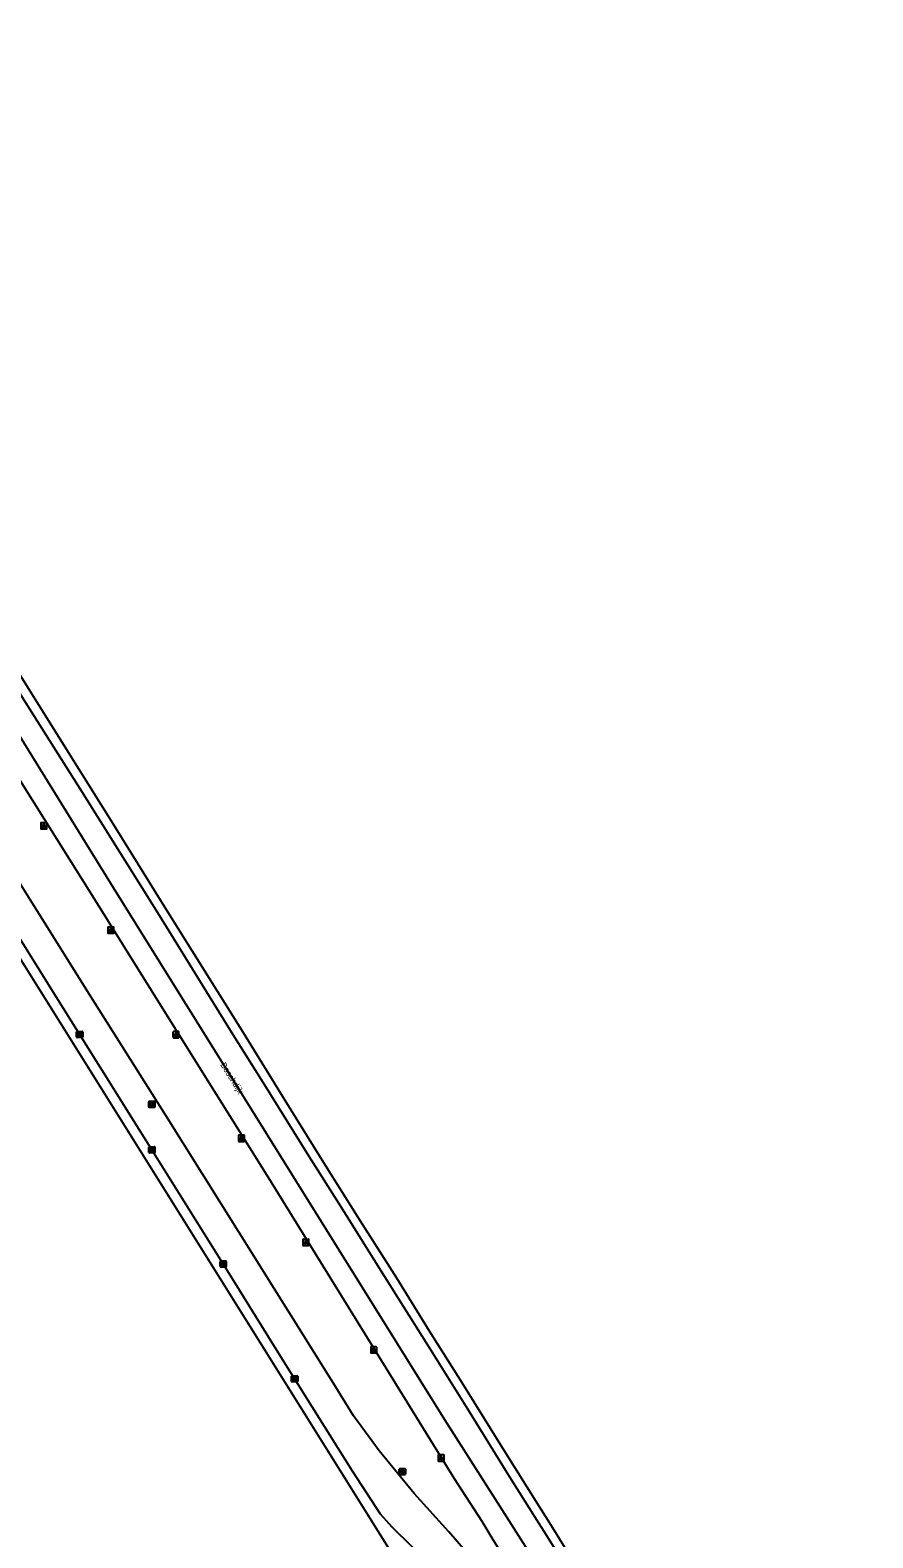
# Model space of a CAD drawing. Extents: x 158132 to 159658, y 385257 to 387209.
# Drawn here: x 159506.9 to 159644.4, y 385997.6 to 386243.5 of the extents above; entities that cross this region are included whole.
import ezdxf

# ---------------------------------------------------------------- set-up
doc = ezdxf.new("R2010")
doc.units = 0
for name, color, linetype in [('IMGEO_Kolk', 7, 'Continuous'), ('IMGEO_Lichtpunt', 7, 'Continuous'), ('IMGEO_Openbare_ruimte_label', 7, 'Continuous'), ('IMGEO_Rijbaan_lokaal_open', 7, 'Continuous'), ('IMGEO_Rijbaan_regionaal_gesloten', 7, 'Continuous'), ('IMGEO_Rioolput', 7, 'Continuous'), ('IMGEO_Voetpad_open', 7, 'Continuous')]:
    doc.layers.add(name, color=color, linetype=linetype)

msp = doc.modelspace()

# ---------------------------------------------------------------- linework, layer by layer
at = {"layer": 'IMGEO_Kolk'}
for p, q in [((159514.45, 386079.23), (159514.45, 386080.09)), ((159514.53, 386080.16), (159515.38, 386080.16)), ((159515.38, 386079.16), (159514.53, 386079.16)), ((159514.94, 386079.94), (159514.97, 386079.94)), ((159514.96, 386079.38), (159514.94, 386079.38)), ((159515.46, 386080.09), (159515.46, 386079.23)), ((159526.24, 386060.42), (159526.24, 386061.27)), ((159526.31, 386061.35), (159527.17, 386061.35)), ((159527.24, 386061.27), (159527.24, 386060.42)), ((159527.17, 386060.35), (159526.31, 386060.35)), ((159526.73, 386061.13), (159526.75, 386061.13)), ((159526.75, 386060.57), (159526.73, 386060.57)), ((159537.88, 386041.81), (159537.88, 386042.66)), ((159537.95, 386042.74), (159538.81, 386042.74)), ((159538.81, 386041.74), (159537.95, 386041.74)), ((159538.37, 386042.52), (159538.39, 386042.52)), ((159538.39, 386041.96), (159538.37, 386041.96)), ((159538.88, 386042.66), (159538.88, 386041.81)), ((159549.53, 386023.07), (159549.53, 386023.92)), ((159549.61, 386023.99), (159550.46, 386023.99)), ((159550.46, 386022.99), (159549.61, 386022.99)), ((159550.02, 386023.77), (159550.05, 386023.77)), ((159550.04, 386023.21), (159550.02, 386023.21)), ((159550.54, 386023.92), (159550.54, 386023.07))]:
    msp.add_line(p, q, dxfattribs=at)
for points in [[(159514.45, 386079.23), (159514.45, 386080.09)], [(159514.53, 386080.16), (159515.38, 386080.16)], [(159515.38, 386079.16), (159514.53, 386079.16)], [(159514.77, 386079.86), (159514.9, 386079.86), (159514.9, 386079.71), (159515.03, 386079.86), (159515.19, 386079.86), (159515.05, 386079.71), (159515.2, 386079.46), (159515.05, 386079.46), (159514.96, 386079.62), (159514.9, 386079.56), (159514.9, 386079.46), (159514.77, 386079.46), (159514.77, 386079.86)], [(159515.46, 386080.09), (159515.46, 386079.23)], [(159526.24, 386060.42), (159526.24, 386061.27)], [(159526.31, 386061.35), (159527.17, 386061.35)], [(159527.24, 386061.27), (159527.24, 386060.42)], [(159527.17, 386060.35), (159526.31, 386060.35)], [(159526.56, 386061.05), (159526.68, 386061.05), (159526.68, 386060.9), (159526.81, 386061.05), (159526.98, 386061.05), (159526.83, 386060.9), (159526.98, 386060.65), (159526.83, 386060.65), (159526.75, 386060.81), (159526.68, 386060.74), (159526.68, 386060.65), (159526.56, 386060.65), (159526.56, 386061.05)], [(159537.88, 386041.81), (159537.88, 386042.66)], [(159537.95, 386042.74), (159538.81, 386042.74)], [(159538.81, 386041.74), (159537.95, 386041.74)], [(159538.2, 386042.44), (159538.32, 386042.44), (159538.32, 386042.29), (159538.45, 386042.44), (159538.62, 386042.44), (159538.47, 386042.29), (159538.62, 386042.04), (159538.47, 386042.04), (159538.39, 386042.2), (159538.32, 386042.13), (159538.32, 386042.04), (159538.2, 386042.04), (159538.2, 386042.44)], [(159538.88, 386042.66), (159538.88, 386041.81)], [(159549.53, 386023.07), (159549.53, 386023.92)], [(159549.61, 386023.99), (159550.46, 386023.99)], [(159550.46, 386022.99), (159549.61, 386022.99)], [(159549.85, 386023.69), (159549.98, 386023.69), (159549.98, 386023.54), (159550.11, 386023.69), (159550.27, 386023.69), (159550.13, 386023.54), (159550.28, 386023.29), (159550.13, 386023.29), (159550.04, 386023.46), (159549.98, 386023.39), (159549.98, 386023.29), (159549.85, 386023.29), (159549.85, 386023.69)], [(159550.54, 386023.92), (159550.54, 386023.07)]]:
    msp.add_lwpolyline(points, dxfattribs=at)
for centre, start, end in [((159514.53, 386080.08), 91.552, 178.448), ((159514.53, 386080.08), 91.552, 178.448), ((159514.53, 386079.24), 181.552, 268.448), ((159514.53, 386079.24), 181.552, 268.448), ((159515.38, 386080.08), 1.552, 88.448), ((159515.38, 386080.08), 1.552, 88.448), ((159515.38, 386079.24), 271.552, 358.448), ((159515.38, 386079.24), 271.552, 358.448), ((159526.32, 386061.27), 91.552, 178.448), ((159526.32, 386061.27), 91.552, 178.448), ((159527.16, 386061.27), 1.552, 88.448), ((159527.16, 386061.27), 1.552, 88.448), ((159526.32, 386060.42), 181.552, 268.448), ((159526.32, 386060.42), 181.552, 268.448), ((159527.16, 386060.42), 271.552, 358.448), ((159527.16, 386060.42), 271.552, 358.448), ((159537.96, 386042.66), 91.552, 178.448), ((159537.96, 386042.66), 91.552, 178.448), ((159537.96, 386041.81), 181.552, 268.448), ((159537.96, 386041.81), 181.552, 268.448), ((159538.8, 386042.66), 1.552, 88.448), ((159538.8, 386042.66), 1.552, 88.448), ((159538.8, 386041.81), 271.552, 358.448), ((159538.8, 386041.81), 271.552, 358.448), ((159549.61, 386023.92), 91.552, 178.448), ((159549.61, 386023.92), 91.552, 178.448), ((159549.61, 386023.07), 181.552, 268.448), ((159549.61, 386023.07), 181.552, 268.448), ((159550.46, 386023.92), 1.552, 88.448), ((159550.46, 386023.92), 1.552, 88.448), ((159550.46, 386023.07), 271.552, 358.448), ((159550.46, 386023.07), 271.552, 358.448)]:
    msp.add_arc(centre, 0.0765, start, end, dxfattribs=at)
for centre, major_axis, ratio, start_param, end_param in [((159514.94, 386079.66), (-0.387, 0.002), 0.722429, 4.712389, 7.853982), ((159514.97, 386079.66), (-0.39, 0.002), 0.717154, 1.570796, 4.712389), ((159526.73, 386060.85), (-0.387, 0.002), 0.722429, 4.712389, 7.853982), ((159526.75, 386060.85), (-0.39, 0.002), 0.717154, 1.570796, 4.712389), ((159538.37, 386042.24), (-0.387, 0.002), 0.722429, 4.712389, 7.853982), ((159538.39, 386042.24), (-0.39, 0.002), 0.717154, 1.570796, 4.712389), ((159550.02, 386023.49), (-0.387, 0.002), 0.722429, 4.712389, 7.853982), ((159550.05, 386023.49), (-0.39, 0.002), 0.717154, 1.570796, 4.712389)]:
    msp.add_ellipse(centre, major_axis=major_axis, ratio=ratio, start_param=start_param, end_param=end_param, dxfattribs=at)
at = {"layer": 'IMGEO_Lichtpunt'}
for p, q in [((159508.6, 386114.11), (159508.6, 386113.31)), ((159508.6, 386114.11), (159508.6, 386113.31)), ((159509.5, 386114.21), (159508.69, 386114.21)), ((159509.5, 386114.21), (159508.69, 386114.21)), ((159508.69, 386113.21), (159509.5, 386113.21)), ((159508.69, 386113.21), (159509.5, 386113.21)), ((159509.6, 386113.31), (159509.6, 386114.11)), ((159509.6, 386113.31), (159509.6, 386114.11)), ((159519.53, 386097.09), (159519.53, 386096.28)), ((159519.53, 386097.09), (159519.53, 386096.28)), ((159520.43, 386097.18), (159519.63, 386097.18)), ((159520.43, 386097.18), (159519.63, 386097.18)), ((159519.63, 386096.19), (159520.43, 386096.19)), ((159519.63, 386096.19), (159520.43, 386096.19)), ((159520.53, 386096.28), (159520.53, 386097.09)), ((159520.53, 386096.28), (159520.53, 386097.09)), ((159530.16, 386080.04), (159530.16, 386079.24)), ((159530.16, 386080.04), (159530.16, 386079.24)), ((159531.06, 386080.14), (159530.25, 386080.14)), ((159531.06, 386080.14), (159530.25, 386080.14)), ((159530.25, 386079.14), (159531.06, 386079.14)), ((159530.25, 386079.14), (159531.06, 386079.14)), ((159531.15, 386079.24), (159531.15, 386080.04)), ((159531.15, 386079.24), (159531.15, 386080.04)), ((159540.87, 386063.14), (159540.87, 386062.33)), ((159540.87, 386063.14), (159540.87, 386062.33)), ((159541.77, 386063.24), (159540.96, 386063.24)), ((159541.77, 386063.24), (159540.96, 386063.24)), ((159540.96, 386062.24), (159541.77, 386062.24)), ((159540.96, 386062.24), (159541.77, 386062.24)), ((159541.87, 386062.33), (159541.87, 386063.14)), ((159541.87, 386062.33), (159541.87, 386063.14)), ((159551.35, 386046.16), (159551.35, 386045.35)), ((159551.35, 386046.16), (159551.35, 386045.35)), ((159552.26, 386046.25), (159551.45, 386046.25)), ((159552.26, 386046.25), (159551.45, 386046.25)), ((159551.45, 386045.26), (159552.26, 386045.26)), ((159551.45, 386045.26), (159552.26, 386045.26)), ((159552.35, 386045.35), (159552.35, 386046.16)), ((159552.35, 386045.35), (159552.35, 386046.16)), ((159562.44, 386028.64), (159562.44, 386027.83)), ((159562.44, 386028.64), (159562.44, 386027.83)), ((159563.34, 386028.73), (159562.53, 386028.73)), ((159563.34, 386028.73), (159562.53, 386028.73)), ((159562.53, 386027.73), (159563.34, 386027.73)), ((159562.53, 386027.73), (159563.34, 386027.73)), ((159563.43, 386027.83), (159563.43, 386028.64)), ((159563.43, 386027.83), (159563.43, 386028.64)), ((159573.45, 386010.99), (159573.45, 386010.18)), ((159573.45, 386010.99), (159573.45, 386010.18)), ((159574.35, 386011.08), (159573.54, 386011.08)), ((159574.35, 386011.08), (159573.54, 386011.08)), ((159573.54, 386010.08), (159574.35, 386010.08)), ((159573.54, 386010.08), (159574.35, 386010.08)), ((159574.44, 386010.18), (159574.44, 386010.99)), ((159574.44, 386010.18), (159574.44, 386010.99))]:
    msp.add_line(p, q, dxfattribs=at)
for points in [[(159508.97, 386113.78), (159509.01, 386113.75), (159508.82, 386113.49), (159508.79, 386113.51), (159508.97, 386113.78)], [(159509.07, 386113.73), (159509.12, 386113.73), (159509.12, 386113.41), (159509.07, 386113.41), (159509.07, 386113.73)], [(159509.18, 386113.75), (159509.22, 386113.78), (159509.41, 386113.51), (159509.37, 386113.49), (159509.18, 386113.75)], [(159519.91, 386096.75), (159519.95, 386096.72), (159519.76, 386096.46), (159519.72, 386096.49), (159519.91, 386096.75)], [(159520.01, 386096.7), (159520.06, 386096.7), (159520.06, 386096.38), (159520.01, 386096.38), (159520.01, 386096.7)], [(159520.12, 386096.72), (159520.16, 386096.75), (159520.34, 386096.49), (159520.31, 386096.46), (159520.12, 386096.72)], [(159530.53, 386079.71), (159530.57, 386079.68), (159530.38, 386079.42), (159530.34, 386079.44), (159530.53, 386079.71)], [(159530.63, 386079.66), (159530.68, 386079.66), (159530.68, 386079.34), (159530.63, 386079.34), (159530.63, 386079.66)], [(159530.74, 386079.68), (159530.78, 386079.71), (159530.97, 386079.44), (159530.93, 386079.42), (159530.74, 386079.68)], [(159541.24, 386062.8), (159541.28, 386062.78), (159541.1, 386062.51), (159541.06, 386062.54), (159541.24, 386062.8)], [(159541.35, 386062.76), (159541.39, 386062.76), (159541.39, 386062.43), (159541.35, 386062.43), (159541.35, 386062.76)], [(159541.46, 386062.78), (159541.49, 386062.8), (159541.68, 386062.54), (159541.64, 386062.51), (159541.46, 386062.78)], [(159551.73, 386045.82), (159551.77, 386045.8), (159551.58, 386045.53), (159551.54, 386045.56), (159551.73, 386045.82)], [(159551.83, 386045.78), (159551.88, 386045.78), (159551.88, 386045.45), (159551.83, 386045.45), (159551.83, 386045.78)], [(159551.94, 386045.8), (159551.98, 386045.82), (159552.16, 386045.56), (159552.13, 386045.53), (159551.94, 386045.8)], [(159562.81, 386028.3), (159562.85, 386028.27), (159562.66, 386028.01), (159562.62, 386028.04), (159562.81, 386028.3)], [(159562.91, 386028.25), (159562.96, 386028.25), (159562.96, 386027.93), (159562.91, 386027.93), (159562.91, 386028.25)], [(159563.02, 386028.27), (159563.06, 386028.3), (159563.25, 386028.04), (159563.21, 386028.01), (159563.02, 386028.27)], [(159573.82, 386010.65), (159573.86, 386010.62), (159573.67, 386010.36), (159573.63, 386010.39), (159573.82, 386010.65)], [(159573.92, 386010.6), (159573.97, 386010.6), (159573.97, 386010.28), (159573.92, 386010.28), (159573.92, 386010.6)], [(159574.03, 386010.62), (159574.07, 386010.65), (159574.26, 386010.39), (159574.22, 386010.36), (159574.03, 386010.62)]]:
    msp.add_lwpolyline(points, dxfattribs=at)
for centre in [(159509.1, 386113.91), (159520.03, 386096.89), (159530.66, 386079.84), (159541.37, 386062.94), (159551.85, 386045.96), (159562.94, 386028.43), (159573.95, 386010.78)]:
    msp.add_circle(centre, 0.0994, dxfattribs=at)
for centre, start, end in [((159508.69, 386114.11), 90, 180), ((159508.69, 386114.11), 90, 180), ((159508.69, 386113.31), 180, 270), ((159508.69, 386113.31), 180, 270), ((159509.5, 386114.11), 0, 90), ((159509.5, 386114.11), 0, 90), ((159509.5, 386113.31), 270, 0), ((159509.5, 386113.31), 270, 360), ((159519.63, 386097.09), 90, 180), ((159519.63, 386097.09), 90, 180), ((159519.63, 386096.28), 180, 270), ((159519.63, 386096.28), 180, 270), ((159520.43, 386097.09), 0, 90), ((159520.43, 386097.09), 0, 90), ((159520.43, 386096.28), 270, 0), ((159520.43, 386096.28), 270, 360), ((159530.25, 386080.04), 90, 180), ((159530.25, 386080.04), 90, 180), ((159530.25, 386079.24), 180, 270), ((159530.25, 386079.24), 180, 270), ((159531.06, 386080.04), 0, 90), ((159531.06, 386080.04), 0, 90), ((159531.06, 386079.24), 270, 0), ((159531.06, 386079.24), 270, 360), ((159540.96, 386063.14), 90, 180), ((159540.96, 386063.14), 90, 180), ((159540.96, 386062.33), 180, 270), ((159540.96, 386062.33), 180, 270), ((159541.77, 386063.14), 0, 90), ((159541.77, 386063.14), 0, 90), ((159541.77, 386062.33), 270, 0), ((159541.77, 386062.33), 270, 360), ((159551.45, 386046.16), 90, 180), ((159551.45, 386046.16), 90, 180), ((159551.45, 386045.35), 180, 270), ((159551.45, 386045.35), 180, 270), ((159552.26, 386046.16), 0, 90), ((159552.26, 386046.16), 0, 90), ((159552.26, 386045.35), 270, 0), ((159552.26, 386045.35), 270, 360), ((159562.53, 386028.64), 90, 180), ((159562.53, 386028.64), 90, 180), ((159562.53, 386027.83), 180, 270), ((159562.53, 386027.83), 180, 270), ((159563.34, 386028.64), 0, 90), ((159563.34, 386028.64), 0, 90), ((159563.34, 386027.83), 270, 0), ((159563.34, 386027.83), 270, 360), ((159573.54, 386010.99), 90, 180), ((159573.54, 386010.99), 90, 180), ((159573.54, 386010.18), 180, 270), ((159573.54, 386010.18), 180, 270), ((159574.35, 386010.99), 0, 90), ((159574.35, 386010.99), 0, 90), ((159574.35, 386010.18), 270, 0), ((159574.35, 386010.18), 270, 360)]:
    msp.add_arc(centre, 0.0946, start, end, dxfattribs=at)
at = {"layer": 'IMGEO_Rijbaan_lokaal_open'}
for points in [[(159579.02, 385986.46), (159565.95, 385999.29), (159565.01, 386000.35), (159564.05, 386001.43), (159559.49, 386008.45), (159548.31, 386026.23), (159539.09, 386041.1), (159524.94, 386063.72), (159511.65, 386084.93), (159501.39, 386101.34), (159500, 386103.58), (159470.65, 386150.71), (159444.43, 386192.43), (159432.37, 386211.79), (159416.04, 386237.98), (159408.52, 386250), (159377.54, 386299.63), (159368.42, 386314.26), (159342.27, 386356.54)], [(159579.93, 385993.03), (159575.2, 385998.55), (159569.52, 386004.79), (159563.84, 386011.73), (159559.61, 386017.48), (159556.31, 386022.84), (159540.85, 386047.51), (159529, 386066.43), (159516.81, 386085.74), (159508, 386099.84), (159502.05, 386109.41), (159491.48, 386126.22), (159475.22, 386152.38), (159448.05, 386195.73), (159439.54, 386209.69), (159436.59, 386214.4), (159414.26, 386250), (159392.53, 386284.71), (159360.58, 386336.26)]]:
    msp.add_lwpolyline(points, dxfattribs=at)
at = {"layer": 'IMGEO_Rijbaan_regionaal_gesloten'}
for points in [[(159504.21, 386139.91), (159510.6, 386129.62), (159519.79, 386114.96), (159529.08, 386100.05), (159541.65, 386079.99), (159548.43, 386068.97), (159555.03, 386058.37), (159560.34, 386049.89), (159566.63, 386039.95), (159572, 386031.31), (159577.31, 386022.91), (159583.89, 386012.3), (159589.94, 386002.67), (159591.61, 386000), (159596.65, 385991.91)], [(159502.82, 386139.09), (159504.13, 386136.95), (159515.24, 386119.37), (159527.94, 386099.13), (159539.95, 386079.66), (159544.83, 386071.88), (159552.34, 386059.81), (159557.92, 386051.07), (159563.77, 386041.66), (159571.72, 386029.07), (159578.52, 386018.19), (159585.11, 386007.52), (159589.83, 386000), (159590.29, 385999.26), (159593.4, 385994.27), (159596.93, 385988.68), (159599.68, 385984.23), (159601.11, 385981.93), (159602.62, 385979.47), (159604.45, 385976.28), (159609.13, 385968.04), (159611.94, 385962.86)], [(159596.49, 385974.36), (159593.82, 385978.99), (159590.93, 385983.68), (159587.29, 385989.43), (159582.27, 385997.49), (159580.65, 386000.22), (159576.14, 386007.18), (159545.8, 386056.24), (159529.01, 386083.07), (159517.3, 386101.88), (159503.23, 386124.33), (159496.38, 386135.29)], [(159499.65, 386137.22), (159520.44, 386103.64), (159574.47, 386016.89), (159600.53, 385975.99), (159644.13, 385899.53), (159644.39, 385899.08)]]:
    msp.add_lwpolyline(points, dxfattribs=at)
at = {"layer": 'IMGEO_Rioolput'}
for p, q in [((159526.22, 386067.85), (159526.22, 386068.7)), ((159526.3, 386068.78), (159527.15, 386068.78)), ((159527.22, 386068.7), (159527.22, 386067.85)), ((159527.15, 386067.78), (159526.3, 386067.78)), ((159526.71, 386068.56), (159526.74, 386068.56)), ((159526.73, 386068), (159526.71, 386068)), ((159567.1, 386007.93), (159567.1, 386008.78)), ((159567.18, 386008.86), (159568.03, 386008.86)), ((159568.03, 386007.86), (159567.18, 386007.86)), ((159567.59, 386008.64), (159567.62, 386008.64)), ((159567.61, 386008.08), (159567.59, 386008.08)), ((159568.1, 386008.78), (159568.1, 386007.93))]:
    msp.add_line(p, q, dxfattribs=at)
for points in [[(159526.22, 386067.85), (159526.22, 386068.7)], [(159526.3, 386068.78), (159527.15, 386068.78)], [(159527.22, 386068.7), (159527.22, 386067.85)], [(159527.15, 386067.78), (159526.3, 386067.78)], [(159526.81, 386068.47), (159526.56, 386068.48), (159526.56, 386068.08)], [(159526.56, 386068.08), (159526.68, 386068.08), (159526.68, 386068.24), (159526.69, 386068.24)], [(159526.74, 386068.4), (159526.68, 386068.4), (159526.68, 386068.31)], [(159526.68, 386068.31), (159526.73, 386068.31)], [(159526.74, 386068.21), (159526.81, 386068.08), (159526.95, 386068.08), (159526.89, 386068.2)], [(159567.1, 386007.93), (159567.1, 386008.78)], [(159567.18, 386008.86), (159568.03, 386008.86)], [(159568.03, 386007.86), (159567.18, 386007.86)], [(159567.69, 386008.56), (159567.44, 386008.56), (159567.44, 386008.16)], [(159567.44, 386008.16), (159567.56, 386008.16), (159567.56, 386008.32), (159567.58, 386008.32)], [(159567.62, 386008.48), (159567.56, 386008.48), (159567.56, 386008.4)], [(159567.56, 386008.4), (159567.62, 386008.4)], [(159567.62, 386008.29), (159567.69, 386008.16), (159567.83, 386008.16), (159567.77, 386008.28)], [(159568.1, 386008.78), (159568.1, 386007.93)]]:
    msp.add_lwpolyline(points, dxfattribs=at)
for centre, radius, start, end in [((159526.3, 386068.7), 0.0765, 91.552, 178.448), ((159526.3, 386068.7), 0.0765, 91.552, 178.448), ((159527.15, 386068.7), 0.0765, 1.552, 88.448), ((159527.15, 386068.7), 0.0765, 1.552, 88.448), ((159526.3, 386067.85), 0.0765, 181.552, 268.448), ((159526.3, 386067.85), 0.0765, 181.552, 268.448), ((159526.69, 386068.19), 0.0533, 26.0293, 88.6989), ((159526.72, 386068.5), 0.19, 274.7715, 282.9687), ((159526.74, 386068.3), 0.0964, 77.0061, 93.1865), ((159526.76, 386068.36), 0.0378, 276.6634, 79.6772), ((159526.81, 386068.36), 0.109, 350.3612, 89.416), ((159526.81, 386068.36), 0.112, 277.5842, 350.9817), ((159526.79, 386068.15), 0.108, 29.5134, 73.7905), ((159527.15, 386067.85), 0.0765, 271.552, 358.448), ((159527.15, 386067.85), 0.0765, 271.552, 358.448), ((159567.18, 386008.78), 0.0765, 91.552, 178.448), ((159567.18, 386008.78), 0.0765, 91.552, 178.448), ((159567.18, 386007.93), 0.0765, 181.552, 268.448), ((159567.18, 386007.93), 0.0765, 181.552, 268.448), ((159567.57, 386008.27), 0.0533, 26.0293, 88.6989), ((159567.62, 386008.38), 0.0964, 77.0061, 93.1865), ((159567.6, 386008.59), 0.19, 274.7715, 282.9687), ((159567.64, 386008.44), 0.0378, 276.6634, 79.6772), ((159567.69, 386008.45), 0.109, 350.3612, 89.416), ((159567.69, 386008.45), 0.112, 277.5842, 350.9817), ((159567.67, 386008.23), 0.108, 29.5134, 73.7905), ((159568.03, 386008.78), 0.0765, 1.552, 88.448), ((159568.03, 386008.78), 0.0765, 1.552, 88.448), ((159568.03, 386007.93), 0.0765, 271.552, 358.448), ((159568.03, 386007.93), 0.0765, 271.552, 358.448)]:
    msp.add_arc(centre, radius, start, end, dxfattribs=at)
for centre, major_axis, ratio, start_param, end_param in [((159526.71, 386068.28), (-0.387, 0.002), 0.722429, 4.712389, 7.853982), ((159526.73, 386068.28), (-0.39, 0.002), 0.717154, 1.570796, 4.712389), ((159567.59, 386008.36), (-0.387, 0.002), 0.722429, 4.712389, 7.853982), ((159567.61, 386008.36), (-0.39, 0.002), 0.717154, 1.570796, 4.712389)]:
    msp.add_ellipse(centre, major_axis=major_axis, ratio=ratio, start_param=start_param, end_param=end_param, dxfattribs=at)
at = {"layer": 'IMGEO_Voetpad_open'}
msp.add_lwpolyline([(159565.37, 385995.91), (159562.79, 386000), (159562.61, 386000.29), (159500, 386100.31), (159430.86, 386210.85), (159406.37, 386250), (159377.74, 386296.22), (159335.56, 386363.38), (159320.93, 386386.67), (159299.26, 386421.42), (159282.86, 386447.72), (159281.62, 386449.7), (159261.29, 386482.19), (159255.64, 386491.24)], dxfattribs=at)

# ---------------------------------------------------------------- texts
at = {"layer": 'IMGEO_Openbare_ruimte_label'}
msp.add_text('Boschdijk', height=1, rotation=302.0054, dxfattribs=at).set_placement((159537.86, 386074.72))

doc.saveas('drawing.dxf')
